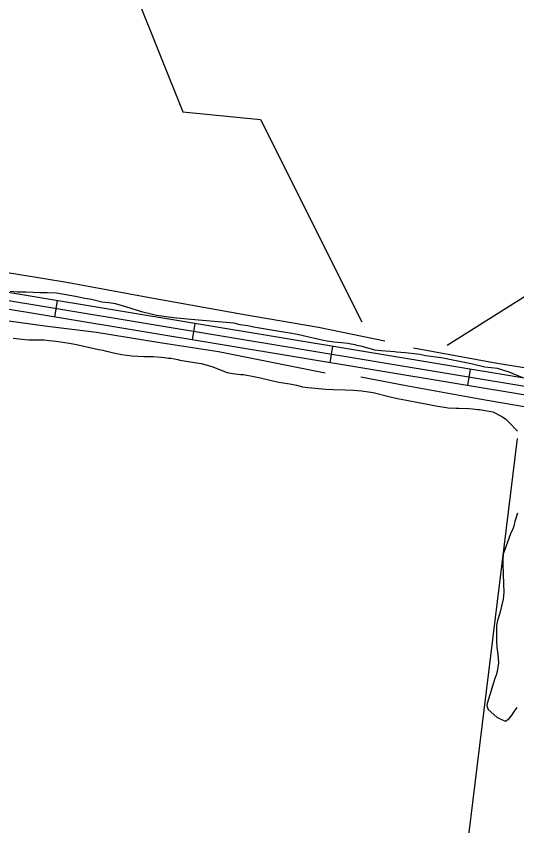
# Model space of a CAD drawing. Extents: x 3715084 to 3753216, y 488173 to 513963.
# Drawn here: x 3727280 to 3728178, y 507640 to 509092 of the extents above; entities that cross this region are included whole.
import ezdxf

# ---------------------------------------------------------------- set-up
doc = ezdxf.new("R2010")
doc.units = 0
for name, color, linetype in [('V-ROAD-CNTR', 7, 'Continuous'), ('V-SITE-VEGE', 7, 'Continuous'), ('V-TOPO-SHOR', 7, 'Continuous')]:
    doc.layers.add(name, color=color, linetype=linetype)

msp = doc.modelspace()

# ---------------------------------------------------------------- linework, layer by layer
at = {"layer": 'V-ROAD-CNTR'}
for p, q in [((3727349.7, 508552.2), (3727354.6, 508581.8)), ((3727596.3, 508511.3), (3727601.2, 508540.9)), ((3727842.9, 508470.4), (3727847.8, 508500)), ((3728089.6, 508429.4), (3728094.5, 508459))]:
    msp.add_line(p, q, dxfattribs=at)
for points in [[(3728637, 508369), (3725674.3, 508860.7)], [(3728634.6, 508354.2), (3725671.8, 508846)], [(3728632.1, 508339.4), (3725669.2, 508831.2)]]:
    msp.add_lwpolyline(points, dxfattribs=at)
at = {"layer": 'V-SITE-VEGE'}
for p, q in [((3727282.7, 508597.3), (3727269.7, 508598.4)), ((3727298.5, 508596.8), (3727282.7, 508597.3)), ((3727323.5, 508595.7), (3727298.5, 508596.8)), ((3727336, 508595.6), (3727323.5, 508595.7)), ((3727352.9, 508595.1), (3727336, 508595.6)), ((3727376.8, 508591.2), (3727352.9, 508595.1)), ((3727386.5, 508589.1), (3727376.8, 508591.2)), ((3727403.4, 508585.8), (3727386.5, 508589.1)), ((3727415.3, 508583.6), (3727403.4, 508585.8)), ((3727433.8, 508579.2), (3727415.3, 508583.6)), ((3727446.3, 508577.6), (3727433.8, 508579.2)), ((3727458.3, 508575.9), (3727446.3, 508577.6)), ((3727476.7, 508571), (3727458.3, 508575.9)), ((3727507.2, 508561.2), (3727476.7, 508571)), ((3727519.7, 508557.9), (3727507.2, 508561.2)), ((3727531.6, 508555.2), (3727519.7, 508557.9)), ((3727562, 508550.8), (3727531.6, 508555.2)), ((3727593.6, 508548), (3727562, 508550.8)), ((3727635.4, 508544.2), (3727593.6, 508548)), ((3727671.3, 508541.4), (3727635.4, 508544.2)), ((3727675.1, 508540.3), (3727671.3, 508541.4)), ((3727681.6, 508538.7), (3727675.1, 508540.3)), ((3727695.2, 508536.5), (3727681.6, 508538.7)), ((3727709.3, 508533.8), (3727695.2, 508536.5)), ((3727763.1, 508524.5), (3727709.3, 508533.8)), ((3727770.7, 508523.4), (3727763.1, 508524.5)), ((3727784.3, 508521.2), (3727770.7, 508523.4)), ((3727804.9, 508516.3), (3727784.3, 508521.2)), ((3727831, 508510.2), (3727804.9, 508516.3)), ((3727837.5, 508509.1), (3727831, 508510.2)), ((3727849.5, 508507.5), (3727837.5, 508509.1)), ((3727863.6, 508506.4), (3727849.5, 508507.5)), ((3727874.5, 508504.8), (3727863.6, 508506.4)), ((3727880.5, 508503.7), (3727874.5, 508504.8)), ((3727888.1, 508502.6), (3727880.5, 508503.7)), ((3727890.8, 508501.5), (3727888.1, 508502.6)), ((3727900.6, 508499.8), (3727890.8, 508501.5)), ((3727906.6, 508497.6), (3727900.6, 508499.8)), ((3727919.6, 508494.4), (3727906.6, 508497.6)), ((3727923.4, 508493.3), (3727919.6, 508494.4)), ((3727934.3, 508491.6), (3727923.4, 508493.3)), ((3727958.2, 508490), (3727934.3, 508491.6)), ((3727962, 508489.4), (3727958.2, 508490)), ((3727977.2, 508488.3), (3727962, 508489.4)), ((3727988.1, 508487.2), (3727977.2, 508488.3)), ((3728003.8, 508485), (3727988.1, 508487.2)), ((3728014.7, 508482.8), (3728003.8, 508485)), ((3728032.6, 508480.6), (3728014.7, 508482.8)), ((3728045.7, 508478.5), (3728032.6, 508480.6)), ((3728059.8, 508475.7), (3728045.7, 508478.5)), ((3728081, 508471.3), (3728059.8, 508475.7)), ((3728098.4, 508468.1), (3728081, 508471.3)), ((3728120.1, 508462.6), (3728098.4, 508468.1)), ((3728142.9, 508459.9), (3728120.1, 508462.6)), ((3728164.1, 508453.8), (3728142.9, 508459.9)), ((3728188.6, 508443.5), (3728164.1, 508453.8))]:
    msp.add_line(p, q, dxfattribs=at)
for points in [[(3727275.1, 508514.6), (3727296.3, 508512.4), (3727302.8, 508511.8), (3727309.8, 508511.8), (3727330.5, 508511.3), (3727339.2, 508510.2), (3727352.2, 508509.1), (3727375.6, 508505.8), (3727385.4, 508503.6), (3727399.5, 508500.8), (3727427.8, 508494.3), (3727435.9, 508493.2), (3727439.7, 508492.1), (3727457.6, 508487.7), (3727469.6, 508485.5), (3727487.5, 508482.8), (3727509.3, 508481.7), (3727525.6, 508481.7), (3727540.8, 508480.6), (3727546.2, 508480), (3727553.3, 508478.9), (3727558.2, 508478.4), (3727563.6, 508477.3), (3727570.1, 508476.2), (3727573.9, 508475.1), (3727600, 508471.2), (3727612, 508469.1)], [(3727612, 508469.1), (3727631, 508463.6), (3727658.2, 508453.2), (3727667.9, 508451), (3727682.6, 508449.4), (3727688, 508449.4), (3727706, 508446.1), (3727718.5, 508443.4), (3727738, 508438.5), (3727751.1, 508435.7), (3727770.6, 508432.4), (3727782.6, 508430.3), (3727793.5, 508427.5), (3727803.2, 508425.9), (3727835.3, 508423.1), (3727848.3, 508422.6), (3727870.1, 508422), (3727884.8, 508421.4), (3727899.4, 508420.3), (3727920.1, 508417), (3727952.7, 508408.8), (3727966.8, 508405.6), (3727979.8, 508403.4), (3728004.3, 508398.5), (3728021.1, 508395.7), (3728028.7, 508394.1), (3728054.8, 508389.7), (3728068.4, 508389.1), (3728073.8, 508389.1), (3728091.8, 508388.6), (3728098.3, 508388), (3728107.5, 508386.4), (3728110.8, 508386.4), (3728134.7, 508382.5), (3728152.1, 508373.3), (3728158.1, 508369.5), (3728163, 508364), (3728178.7, 508347.7)], [(3728178.5, 508200.9), (3728174.1, 508185.7), (3728172, 508177.6), (3728170.3, 508172.7), (3728166.5, 508163.5), (3728152.9, 508127.1), (3728152.3, 508117.8), (3728152.3, 508109.7), (3728153.9, 508073.3), (3728154.4, 508059.1), (3728153.3, 508046.6), (3728147.3, 508021.6), (3728142.9, 508008.6), (3728141.3, 507999.4), (3728141.3, 507971.1), (3728141.8, 507959.7), (3728143.4, 507948.3), (3728144.5, 507932.5), (3728142.3, 507916.7), (3728140.6, 507910.2), (3728137.9, 507904.2), (3728124.3, 507859.7), (3728123.7, 507855.3), (3728126.4, 507848.8), (3728141.6, 507835.2), (3728148.7, 507831.4), (3728157.4, 507828.1), (3728163.9, 507832.5), (3728167.7, 507836.8), (3728173.7, 507846), (3728178.1, 507852.6)]]:
    msp.add_lwpolyline(points, dxfattribs=at)
at = {"layer": 'V-TOPO-SHOR'}
for points in [[(3726226.8, 511164.9), (3727606.9, 509505.9), (3727565.1, 509227.1), (3727495.4, 509129.5), (3727579, 508920.4), (3727718.4, 508906.5), (3727899.6, 508544)], [(3728053, 508502.2), (3728429.4, 508739.2), (3728317.9, 508878.6), (3729935, 510272.7)], [(3727941.1, 508508.9), (3727822.1, 508533.5), (3727686, 508556.9), (3727522.7, 508586.2), (3727367.6, 508614.7), (3727231.3, 508637.3), (3727084.5, 508662.7), (3726950.8, 508686.6), (3726850, 508704.8), (3726698.3, 508731), (3726576.2, 508752), (3726447.4, 508773.8), (3726287.4, 508799.5), (3726159.9, 508820.1), (3725957.5, 508861.3)], [(3727834.2, 508451.8), (3727642.8, 508489.9), (3727534.3, 508507), (3727424.3, 508524.4), (3727331.8, 508535.9), (3727184.7, 508556.4), (3727039.9, 508577), (3726897.7, 508602.7), (3726771.5, 508623.2), (3726653, 508643.2), (3726528, 508661.9), (3726419.8, 508680.6), (3726289.5, 508701.3), (3726160.9, 508721.9), (3726018.8, 508748.2)], [(3730266.9, 508090.8), (3729999, 508143), (3729857.3, 508168.9), (3729716.9, 508194.3), (3729616.4, 508211.5), (3729467.8, 508236.6), (3729302.9, 508265.5), (3729155.3, 508291.1), (3728960, 508328.2), (3728805.7, 508357.6), (3728638.7, 508385.9), (3728325.5, 508439.8), (3728142.5, 508468.9), (3727992.6, 508496.9)], [(3728871.9, 508275.5), (3728627.4, 508319.4), (3728404.5, 508353.9), (3728232.7, 508384), (3728110.9, 508405.3), (3727979.5, 508429.2), (3727898.3, 508444.5)], [(3728178.4, 508334.9), (3728066.9, 507428.8), (3728331.8, 507024.5), (3728457.3, 506843.3)]]:
    msp.add_lwpolyline(points, dxfattribs=at)

doc.saveas('drawing.dxf')
